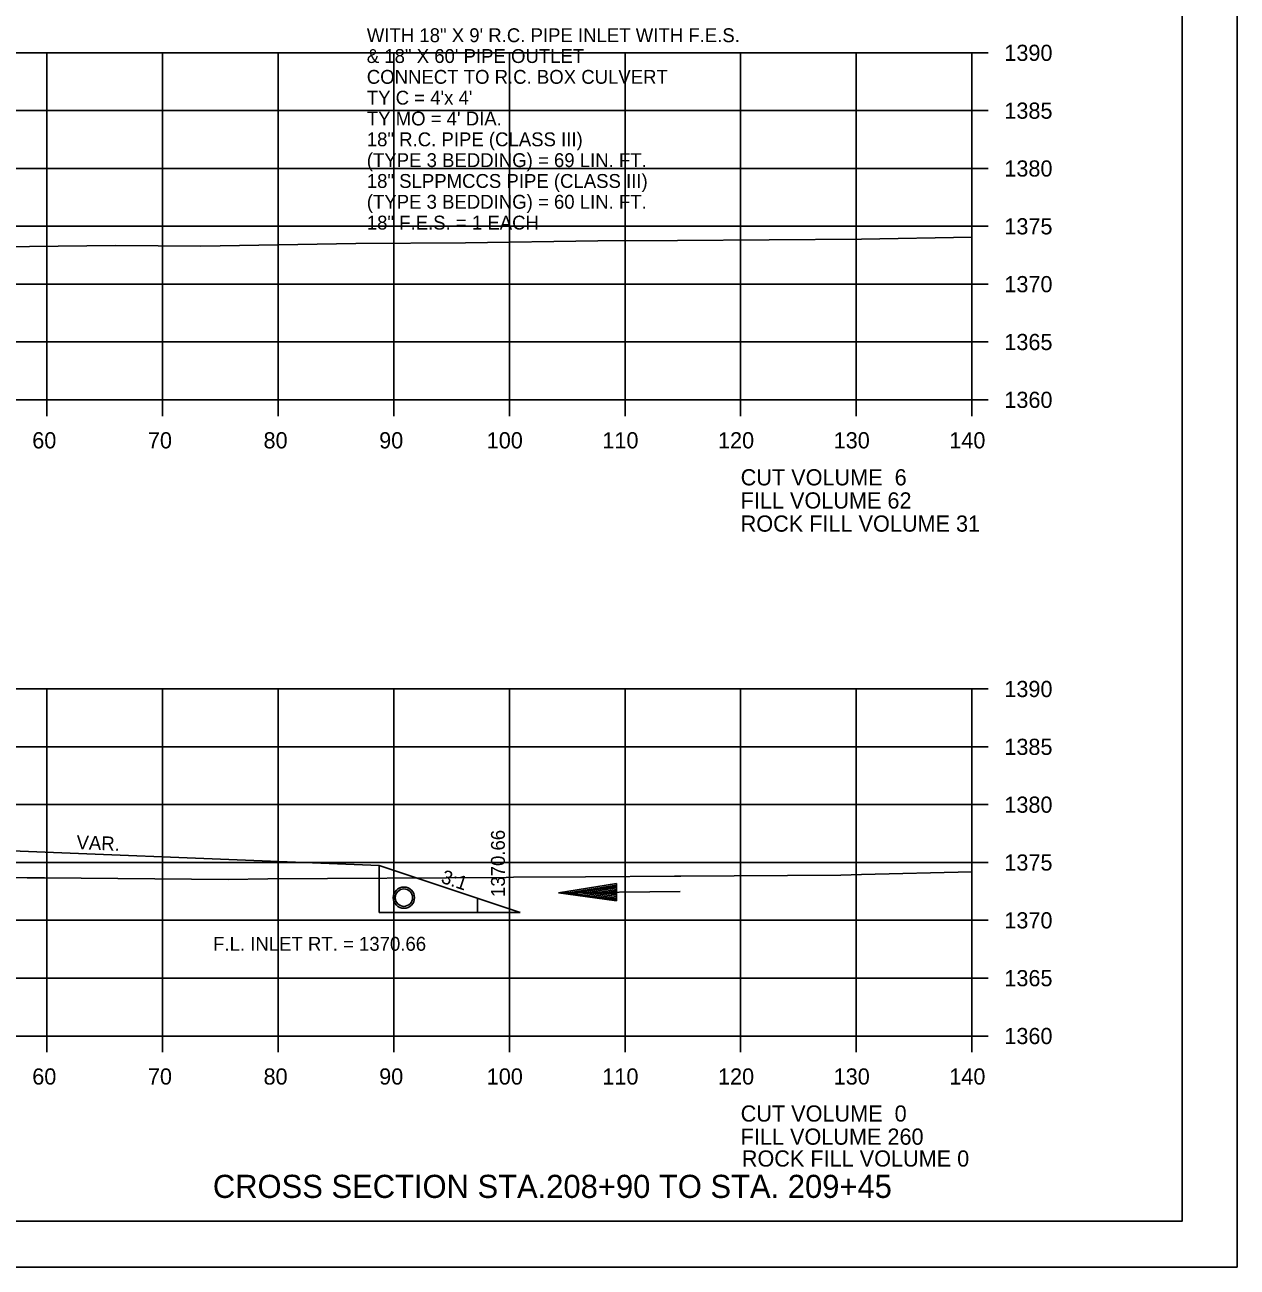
# Model space of a CAD drawing. Extents: x 1374311 to 1383814, y 384102 to 406278.
# Drawn here: x 1382698.2 to 1382803, y 403931.7 to 404039.1 of the extents above; entities that cross this region are included whole.
import ezdxf

# ---------------------------------------------------------------- set-up
doc = ezdxf.new("R2010")
doc.units = 0
for name, color, linetype in [('R_Axis', 7, 'Continuous'), ('R_Axis Annot', 7, 'Continuous'), ('R_Border', 7, 'Continuous'), ('R_Draft', 7, 'Continuous'), ('R_Exist Surface', 7, 'Continuous'), ('R_Fin Surface', 7, 'Continuous'), ('R_Grid', 7, 'Continuous'), ('R_No Plot', 7, 'Continuous'), ('R_Water', 7, 'Continuous'), ('R_Water Annot', 7, 'Continuous'), ('R_Xsect Elev', 7, 'Continuous'), ('R_Xsect Slope', 7, 'Continuous')]:
    doc.layers.add(name, color=color, linetype=linetype)

msp = doc.modelspace()

# ---------------------------------------------------------------- linework, layer by layer
at = {"layer": 'R_Axis'}
for p, q in [((1382780.07, 404006.7), (1382780.07, 404036.7)), ((1382781.47, 404036.7), (1382780.07, 404036.7)), ((1382781.47, 404031.7), (1382780.07, 404031.7)), ((1382781.47, 404026.7), (1382780.07, 404026.7)), ((1382781.47, 404021.7), (1382780.07, 404021.7)), ((1382781.47, 404016.7), (1382780.07, 404016.7)), ((1382781.47, 404011.7), (1382780.07, 404011.7)), ((1382500.07, 404006.7), (1382780.07, 404006.7)), ((1382700.07, 404005.3), (1382700.07, 404006.7)), ((1382710.07, 404005.3), (1382710.07, 404006.7)), ((1382720.07, 404005.3), (1382720.07, 404006.7)), ((1382730.07, 404005.3), (1382730.07, 404006.7)), ((1382740.07, 404005.3), (1382740.07, 404006.7)), ((1382750.07, 404005.3), (1382750.07, 404006.7)), ((1382760.07, 404005.3), (1382760.07, 404006.7)), ((1382770.07, 404005.3), (1382770.07, 404006.7)), ((1382780.07, 404005.3), (1382780.07, 404006.7)), ((1382781.47, 404006.7), (1382780.07, 404006.7)), ((1382780.07, 403951.7), (1382780.07, 403981.7)), ((1382781.47, 403981.7), (1382780.07, 403981.7)), ((1382781.47, 403976.7), (1382780.07, 403976.7)), ((1382781.47, 403971.7), (1382780.07, 403971.7)), ((1382781.47, 403966.7), (1382780.07, 403966.7)), ((1382781.47, 403961.7), (1382780.07, 403961.7)), ((1382781.47, 403956.7), (1382780.07, 403956.7)), ((1382500.07, 403951.7), (1382780.07, 403951.7)), ((1382700.07, 403950.3), (1382700.07, 403951.7)), ((1382710.07, 403950.3), (1382710.07, 403951.7)), ((1382720.07, 403950.3), (1382720.07, 403951.7)), ((1382730.07, 403950.3), (1382730.07, 403951.7)), ((1382740.07, 403950.3), (1382740.07, 403951.7)), ((1382750.07, 403950.3), (1382750.07, 403951.7)), ((1382760.07, 403950.3), (1382760.07, 403951.7)), ((1382770.07, 403950.3), (1382770.07, 403951.7)), ((1382780.07, 403950.3), (1382780.07, 403951.7)), ((1382781.47, 403951.7), (1382780.07, 403951.7))]:
    msp.add_line(p, q, dxfattribs=at)
at = {"layer": 'R_Border'}
for q in [(1382798.25, 404141.16), (1382482.07, 403935.7)]:
    msp.add_line((1382798.25, 403935.7), q, dxfattribs=at)
at = {"layer": 'R_Draft'}
for p, q in [((1382749.32, 403964.88), (1382744.33, 403964.08)), ((1382749.32, 403964.75), (1382745.16, 403964.09)), ((1382749.32, 403964.63), (1382746.02, 403964.1)), ((1382749.32, 403964.5), (1382746.86, 403964.11)), ((1382749.33, 403964.37), (1382747.7, 403964.11)), ((1382749.33, 403964.25), (1382748.54, 403964.12)), ((1382749.33, 403963.38), (1382749.32, 403964.88)), ((1382749.33, 403963.38), (1382744.33, 403964.08)), ((1382749.33, 403963.5), (1382745.16, 403964.09)), ((1382749.33, 403963.63), (1382746.02, 403964.1)), ((1382749.33, 403963.76), (1382746.86, 403964.11)), ((1382749.33, 403963.89), (1382747.7, 403964.11)), ((1382749.33, 403964.01), (1382748.54, 403964.12))]:
    msp.add_line(p, q, dxfattribs=at)
at = {"layer": 'R_Exist Surface'}
for points in [[(1382585.17, 404019.47), (1382595.55, 404019.31), (1382611.36, 404019.09), (1382616.51, 404019.01), (1382634.72, 404018.76), (1382640.33, 404018.81), (1382641.9, 404018.87), (1382657.15, 404019.23), (1382661.76, 404019.47), (1382670.61, 404019.72), (1382677.3, 404019.99), (1382683.97, 404020.06), (1382696.08, 404019.92), (1382706.02, 404020.04), (1382713.4, 404019.98), (1382726.78, 404020.21), (1382736.27, 404020.26), (1382747.72, 404020.44), (1382754.62, 404020.48), (1382762.53, 404020.52), (1382770.53, 404020.58), (1382780.07, 404020.77)], [(1382678.55, 403965.42), (1382698.37, 403965.38), (1382698.47, 403965.38), (1382698.59, 403965.38), (1382699.88, 403965.37), (1382715.75, 403965.24), (1382719.19, 403965.3), (1382739.78, 403965.41), (1382740.43, 403965.42), (1382746.66, 403965.45), (1382754.34, 403965.51), (1382754.89, 403965.51), (1382768.73, 403965.61), (1382770.52, 403965.66), (1382780.07, 403965.9)]]:
    msp.add_lwpolyline(points, dxfattribs=at)
msp.add_circle((1382730.95, 403963.66), 0.917, dxfattribs=at)
at = {"layer": 'R_Fin Surface'}
msp.add_lwpolyline([(1382688.33, 403968.05), (1382728.8, 403966.43), (1382741.01, 403962.37)], dxfattribs=at)
at = {"layer": 'R_Grid'}
for p, q in [((1382500.07, 404036.7), (1382780.07, 404036.7)), ((1382700.07, 404006.7), (1382700.07, 404036.7)), ((1382710.07, 404006.7), (1382710.07, 404036.7)), ((1382720.07, 404006.7), (1382720.07, 404036.7)), ((1382730.07, 404006.7), (1382730.07, 404036.7)), ((1382740.07, 404006.7), (1382740.07, 404036.7)), ((1382750.07, 404006.7), (1382750.07, 404036.7)), ((1382760.07, 404006.7), (1382760.07, 404036.7)), ((1382770.07, 404006.7), (1382770.07, 404036.7)), ((1382780.07, 404006.7), (1382780.07, 404036.7)), ((1382500.07, 404031.7), (1382780.07, 404031.7)), ((1382500.07, 404026.7), (1382780.07, 404026.7)), ((1382500.07, 404021.7), (1382780.07, 404021.7)), ((1382500.07, 404016.7), (1382780.07, 404016.7)), ((1382500.07, 404011.7), (1382780.07, 404011.7)), ((1382500.07, 404006.7), (1382780.07, 404006.7)), ((1382500.07, 403981.7), (1382780.07, 403981.7)), ((1382700.07, 403951.7), (1382700.07, 403981.7)), ((1382710.07, 403951.7), (1382710.07, 403981.7)), ((1382720.07, 403951.7), (1382720.07, 403981.7)), ((1382730.07, 403951.7), (1382730.07, 403981.7)), ((1382740.07, 403951.7), (1382740.07, 403981.7)), ((1382750.07, 403951.7), (1382750.07, 403981.7)), ((1382760.07, 403951.7), (1382760.07, 403981.7)), ((1382770.07, 403951.7), (1382770.07, 403981.7)), ((1382780.07, 403951.7), (1382780.07, 403981.7)), ((1382500.07, 403976.7), (1382780.07, 403976.7)), ((1382500.07, 403971.7), (1382780.07, 403971.7)), ((1382500.07, 403966.7), (1382780.07, 403966.7)), ((1382500.07, 403961.7), (1382780.07, 403961.7)), ((1382500.07, 403956.7), (1382780.07, 403956.7)), ((1382500.07, 403951.7), (1382780.07, 403951.7))]:
    msp.add_line(p, q, dxfattribs=at)
at = {"layer": 'R_No Plot'}
msp.add_line((1382469.67, 403931.72), (1382803, 403931.72), dxfattribs=at)
for points in [[(1382469.66, 404145.05), (1382803, 404145.05), (1382803, 403931.72), (1382469.66, 403931.72)], [(1382715.99, 404141.16), (1382715.99, 404131.28), (1382751.72, 404131.28), (1382751.72, 404128.36), (1382774.92, 404128.36), (1382774.92, 404104.03), (1382798.25, 404104.03), (1382798.25, 403935.7), (1382482.07, 403935.7), (1382482.07, 404141.16)]]:
    msp.add_lwpolyline(points, close=True, dxfattribs=at)
at = {"layer": 'R_Water'}
for p, q in [((1382728.8, 403966.43), (1382728.8, 403962.37)), ((1382737.3, 403963.6), (1382737.3, 403962.37)), ((1382754.83, 403964.18), (1382744.33, 403964.08)), ((1382728.8, 403962.37), (1382741.01, 403962.37))]:
    msp.add_line(p, q, dxfattribs=at)
msp.add_circle((1382730.95, 403963.66), 0.75, dxfattribs=at)

# ---------------------------------------------------------------- texts
at = {"layer": 'R_Axis Annot'}
for s, p in [('1390', (1382782.87, 404036)), ('1385', (1382782.87, 404031)), ('1380', (1382782.87, 404026)), ('1375', (1382782.87, 404021)), ('1370', (1382782.87, 404016)), ('1365', (1382782.87, 404011)), ('1360', (1382782.87, 404006)), ('60', (1382698.81, 404002.5)), ('70', (1382708.81, 404002.5)), ('80', (1382718.81, 404002.5)), ('90', (1382728.81, 404002.5)), ('100', (1382738.11, 404002.5)), ('110', (1382748.11, 404002.5)), ('120', (1382758.11, 404002.5)), ('130', (1382768.11, 404002.5)), ('140', (1382778.11, 404002.5)), ('CUT VOLUME  6', (1382760.07, 403999.3)), ('FILL VOLUME 62', (1382760.07, 403997.3)), ('1390', (1382782.87, 403981)), ('1385', (1382782.87, 403976)), ('1380', (1382782.87, 403971)), ('1375', (1382782.87, 403966)), ('1370', (1382782.87, 403961)), ('1365', (1382782.87, 403956)), ('1360', (1382782.87, 403951)), ('60', (1382698.81, 403947.5)), ('70', (1382708.81, 403947.5)), ('80', (1382718.81, 403947.5)), ('90', (1382728.81, 403947.5)), ('100', (1382738.11, 403947.5)), ('110', (1382748.11, 403947.5)), ('120', (1382758.11, 403947.5)), ('130', (1382768.11, 403947.5)), ('140', (1382778.11, 403947.5)), ('CUT VOLUME  0', (1382760.07, 403944.3)), ('FILL VOLUME 260', (1382760.07, 403942.3))]:
    msp.add_text(s, height=1.4, dxfattribs=at).set_placement(p)
at = {"layer": 'R_Draft'}
msp.add_text('CROSS SECTION STA.208+90 TO STA. 209+45', height=2, dxfattribs=at).set_placement((1382714.43, 403937.7))
at = {"layer": 'R_Fin Surface'}
for s, p in [('ROCK FILL VOLUME 31', (1382760.07, 403995.3)), ('ROCK FILL VOLUME 0', (1382760.17, 403940.41))]:
    msp.add_text(s, height=1.4, dxfattribs=at).set_placement(p)
at = {"layer": 'R_Water'}
msp.add_text('VAR.', height=1.2, rotation=357.6835, dxfattribs=at).set_placement((1382702.62, 403967.86))
msp.add_text('F.L. INLET RT. = 1370.66', height=1.2, dxfattribs=at).set_placement((1382714.45, 403959.07))
at = {"layer": 'R_Water Annot'}
for s, p in [('WITH 18" X 9\' R.C. PIPE INLET WITH F.E.S.', (1382727.74, 404037.62)), ('& 18" X 60\' PIPE OUTLET', (1382727.74, 404035.82)), ('CONNECT TO R.C. BOX CULVERT', (1382727.74, 404034.02)), ("TY C = 4'x 4'", (1382727.74, 404032.22)), ("TY MO = 4' DIA.", (1382727.74, 404030.42)), ('18" R.C. PIPE (CLASS III)', (1382727.74, 404028.62)), ('(TYPE 3 BEDDING) = 69 LIN. FT.', (1382727.74, 404026.82)), ('18" SLPPMCCS PIPE (CLASS III)', (1382727.74, 404025.02)), ('(TYPE 3 BEDDING) = 60 LIN. FT.', (1382727.74, 404023.22)), ('18" F.E.S. = 1 EACH', (1382727.74, 404021.42))]:
    msp.add_text(s, height=1.2, dxfattribs=at).set_placement(p)
at = {"layer": 'R_Xsect Elev'}
msp.add_text('1370.66', height=1.2, rotation=90, dxfattribs=at).set_placement((1382739.68, 403963.72))
at = {"layer": 'R_Xsect Slope'}
msp.add_text('3:1', height=1.2, rotation=341.5651, dxfattribs=at).set_placement((1382734.08, 403964.97))

doc.saveas('drawing.dxf')
